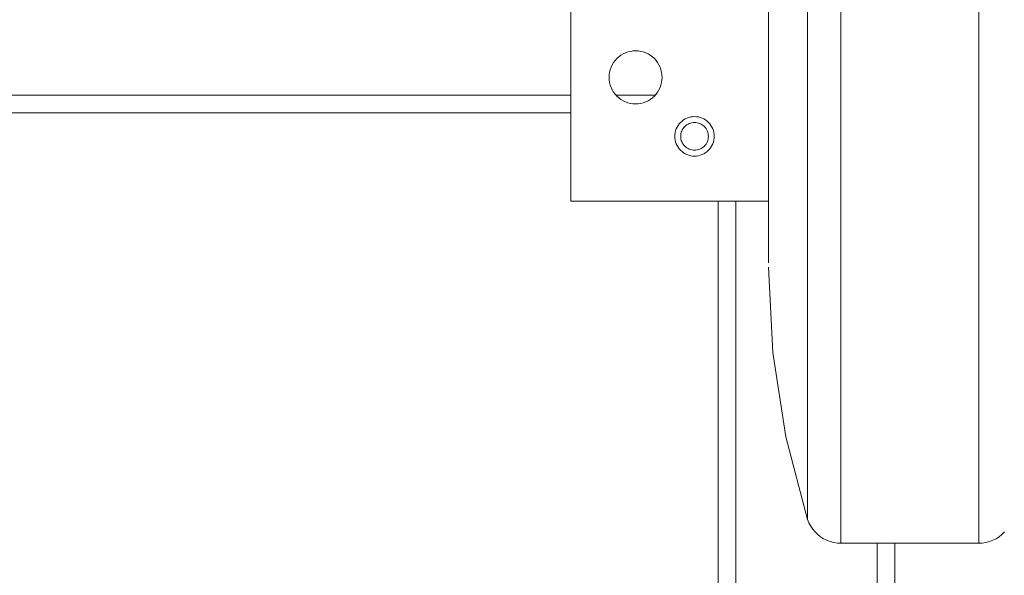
# Model space of a CAD drawing. Header units: millimetres. Extents: x -33711 to 550618, y -222428 to 596511.
# Tile 538 of 656: x 387664 to 387831, y -5149 to -5055. Entities that reach past the tile are written whole.
import ezdxf

# ---------------------------------------------------------------- set-up
doc = ezdxf.new("R2010")
doc.units = ezdxf.units.MM
doc.linetypes.add('XKITLINE00', pattern=[0])
doc.layers.add('IN_KOTY', color=4, linetype='Continuous', lineweight=13)
doc.styles.add('Koty', font='romand.shx', dxfattribs={"width": 0.8})
doc.dimstyles.new('IN_50', dxfattribs={"dimtxt": 125, "dimasz": 125, "dimexe": 75, "dimexo": 300, "dimgap": 40, "dimtad": 1, "dimdec": 0, "dimrnd": 5, "dimzin": 9, "dimdsep": 46, "dimtxsty": 'Koty', "dimblk": 'OBLIQUE', "dimcen": 40, "dimdle": 75, "dimclrd": 256, "dimclre": 256, "dimclrt": 256, "dimadec": 0, "dimazin": 0, "dimtfac": 1, "dimtdec": 0, "dimtmove": 1, "dimatfit": 3, "dimldrblk": 'ARCHTICK', "dimfxl": 350, "dimfxlon": 1, "dimtolj": 1, "dimtzin": 0, "dimlwd": -1, "dimlwe": -1, "dimarcsym": 0})

# ---------------------------------------------------------------- blocks, each defined once
blk = doc.blocks.new('_Oblique')
at = {"color": 0, "linetype": 'ByBlock', "lineweight": -2}
blk.add_line((-0.5, -0.5), (0.5, 0.5), dxfattribs=at)
blk = doc.blocks.new('*D684')
at = {"layer": 'DEFPOINTS', "color": 0, "transparency": 16777216}
for p in [(386834.49, -2770.55), (386834.49, -9055.9), (388474.98, -9055.9)]:
    blk.add_point(p, dxfattribs=at)
at = {"layer": 'IN_KOTY', "transparency": 16777216}
for p, q in [((388474.98, -2695.55), (388474.98, -9130.9)), ((388124.98, -2770.55), (388549.98, -2770.55)), ((388124.98, -9055.9), (388549.98, -9055.9))]:
    blk.add_line(p, q, dxfattribs=at)
at = {"layer": 'IN_KOTY', "transparency": 16777216, "xscale": 125, "yscale": 125, "zscale": 125}
for p, rotation in [((388474.98, -2770.55), 90), ((388474.98, -9055.9), 270)]:
    blk.add_blockref('_Oblique', p, dxfattribs=dict(at, rotation=rotation))
at = {"layer": 'IN_KOTY', "transparency": 16777216, "insert": (388372.48, -5913.22), "char_height": 125, "attachment_point": 5, "rotation": 90, "style": 'Koty'}
blk.add_mtext('\\A1;6285', dxfattribs=at)
blk = doc.blocks.new('_ArchTick')
at = {"color": 0, "linetype": 'ByBlock', "lineweight": 13, "const_width": 0.15}
blk.add_lwpolyline([(-0.5, -0.5), (0.5, 0.5)], dxfattribs=at)
blk = doc.blocks.new('*D718')
at = {"layer": 'DEFPOINTS', "color": 0, "transparency": 16777216}
for p in [(378914.49, -1219.78), (403006.01, -1219.78), (401004.48, -9205.9)]:
    blk.add_point(p, dxfattribs=at)
at = {"layer": 'IN_KOTY', "transparency": 16777216}
for p, q in [((403006.01, -9280.9), (403006.01, -1144.78)), ((402656.01, -1219.78), (403081.01, -1219.78)), ((402656.01, -9205.9), (403081.01, -9205.9))]:
    blk.add_line(p, q, dxfattribs=at)
at = {"layer": 'IN_KOTY', "transparency": 16777216, "xscale": 125, "yscale": 125, "zscale": 125}
for p, rotation in [((403006.01, -1219.78), 90), ((403006.01, -9205.9), 270)]:
    blk.add_blockref('_Oblique', p, dxfattribs=dict(at, rotation=rotation))
at = {"layer": 'IN_KOTY', "transparency": 16777216, "insert": (402903.51, -5212.84), "char_height": 125, "attachment_point": 5, "rotation": 90, "style": 'Koty'}
blk.add_mtext('\\A1;7985', dxfattribs=at)

msp = doc.modelspace()

# ---------------------------------------------------------------- linework, layer by layer
at = {"linetype": 'XKITLINE00', "lineweight": 0}
for p, q in [((387802.83192, -5143.89797), (387802.83192, -4939.89798)), ((387826.19837, -5143.89797), (387826.19837, -4939.89798)), ((387797.1752, -5139.8979), (387797.1752, -4943.89792)), ((387790.51522, -5096.32309), (387790.51522, -4986.72017)), ((387756.99499, -5085.89788), (387756.99499, -5005.89796)), ((387766.27329, -5060.74043), (387765.8737, -5060.92926)), ((387766.68909, -5060.59166), (387766.27329, -5060.74043)), ((387767.11729, -5060.48437), (387766.68909, -5060.59166)), ((387767.55408, -5060.41964), (387767.11729, -5060.48437)), ((387767.99515, -5060.39794), (387767.55408, -5060.41964)), ((387768.43623, -5060.41964), (387767.99515, -5060.39794)), ((387768.87301, -5060.48437), (387768.43623, -5060.41964)), ((387769.30168, -5060.59166), (387768.87301, -5060.48437)), ((387769.71749, -5060.74043), (387769.30168, -5060.59166)), ((387770.1166, -5060.92926), (387769.71749, -5060.74043)), ((387764.25341, -5062.3978), (387764.02644, -5062.77665)), ((387764.51662, -5062.04315), (387764.25341, -5062.3978)), ((387764.81322, -5061.71592), (387764.51662, -5062.04315)), ((387765.14033, -5061.41933), (387764.81322, -5061.71592)), ((387765.49509, -5061.15635), (387765.14033, -5061.41933)), ((387765.8737, -5060.92926), (387765.49509, -5061.15635)), ((387770.49521, -5061.15635), (387770.1166, -5060.92926)), ((387770.84998, -5061.41933), (387770.49521, -5061.15635)), ((387771.17709, -5061.71592), (387770.84998, -5061.41933)), ((387771.47368, -5062.04315), (387771.17709, -5061.71592)), ((387771.73689, -5062.3978), (387771.47368, -5062.04315)), ((387771.96387, -5062.77665), (387771.73689, -5062.3978)), ((387763.58155, -5064.02), (387763.5167, -5064.4569)), ((387763.68883, -5063.59168), (387763.58155, -5064.02)), ((387763.83761, -5063.17588), (387763.68883, -5063.59168)), ((387764.02644, -5062.77665), (387763.83761, -5063.17588)), ((387772.15269, -5063.17588), (387771.96387, -5062.77665)), ((387772.30147, -5063.59168), (387772.15269, -5063.17588)), ((387772.40876, -5064.02), (387772.30147, -5063.59168)), ((387772.47361, -5064.4569), (387772.40876, -5064.02)), ((387763.5167, -5064.4569), (387763.49524, -5064.89798)), ((387763.49524, -5064.89798), (387763.5167, -5065.33905)), ((387763.5167, -5065.33905), (387763.58155, -5065.77583)), ((387763.58155, -5065.77583), (387763.68883, -5066.20415)), ((387772.30147, -5066.20415), (387772.40876, -5065.77583)), ((387772.40876, -5065.77583), (387772.47361, -5065.33905)), ((387772.49506, -5064.89798), (387772.47361, -5064.4569)), ((387772.47361, -5065.33905), (387772.49506, -5064.89798)), ((387763.68883, -5066.20415), (387763.83761, -5066.61995)), ((387763.83761, -5066.61995), (387764.02644, -5067.01919)), ((387764.02644, -5067.01919), (387764.25341, -5067.39803)), ((387764.25341, -5067.39803), (387764.51662, -5067.75268)), ((387771.47368, -5067.75268), (387771.73689, -5067.39803)), ((387771.73689, -5067.39803), (387771.96387, -5067.01919)), ((387771.96387, -5067.01919), (387772.15269, -5066.61995)), ((387772.15269, -5066.61995), (387772.30147, -5066.20415)), ((387482.9953, -5067.89788), (387756.99499, -5067.89788)), ((387764.51662, -5067.75268), (387764.81322, -5068.07991)), ((387764.69162, -5067.89788), (387771.29868, -5067.89788)), ((387764.81322, -5068.07991), (387765.14033, -5068.3765)), ((387765.14033, -5068.3765), (387765.49509, -5068.63948)), ((387765.49509, -5068.63948), (387765.8737, -5068.86657)), ((387765.8737, -5068.86657), (387766.27329, -5069.0554)), ((387766.27329, -5069.0554), (387766.68909, -5069.20417)), ((387769.30168, -5069.20417), (387769.71749, -5069.0554)), ((387769.71749, -5069.0554), (387770.1166, -5068.86657)), ((387770.1166, -5068.86657), (387770.49521, -5068.63948)), ((387770.49521, -5068.63948), (387770.84998, -5068.3765)), ((387770.84998, -5068.3765), (387771.17709, -5068.07991)), ((387771.17709, -5068.07991), (387771.47368, -5067.75268)), ((387766.68909, -5069.20417), (387767.11729, -5069.31146)), ((387767.11729, -5069.31146), (387767.55408, -5069.37619)), ((387767.99515, -5069.39789), (387767.55408, -5069.37619)), ((387767.99515, -5069.39789), (387768.43623, -5069.37619)), ((387768.43623, -5069.37619), (387768.87301, -5069.31146)), ((387768.87301, -5069.31146), (387769.30168, -5069.20417)), ((387482.9953, -5070.8979), (387756.99499, -5070.8979)), ((387775.87012, -5072.30838), (387775.62645, -5072.52916)), ((387776.13381, -5072.11252), (387775.87012, -5072.30838)), ((387776.4161, -5071.94348), (387776.13381, -5072.11252)), ((387776.71316, -5071.80294), (387776.4161, -5071.94348)), ((387777.02263, -5071.69219), (387776.71316, -5071.80294)), ((387777.34164, -5071.61232), (387777.02263, -5071.69219)), ((387777.66684, -5071.56404), (387777.34164, -5071.61232)), ((387777.99538, -5071.54795), (387777.66684, -5071.56404)), ((387778.32344, -5071.56404), (387777.99538, -5071.54795)), ((387778.64865, -5071.61232), (387778.32344, -5071.56404)), ((387778.96765, -5071.69219), (387778.64865, -5071.61232)), ((387779.27712, -5071.80294), (387778.96765, -5071.69219)), ((387779.57419, -5071.94348), (387779.27712, -5071.80294)), ((387779.85648, -5072.11252), (387779.57419, -5071.94348)), ((387780.12017, -5072.30838), (387779.85648, -5072.11252)), ((387780.36383, -5072.52916), (387780.12017, -5072.30838)), ((387774.7896, -5073.92546), (387774.70949, -5074.24434)), ((387774.90023, -5073.61599), (387774.7896, -5073.92546)), ((387775.0409, -5073.31868), (387774.90023, -5073.61599)), ((387775.2097, -5073.03675), (387775.0409, -5073.31868)), ((387775.40568, -5072.7727), (387775.2097, -5073.03675)), ((387775.62645, -5072.52916), (387775.40568, -5072.7727)), ((387775.82386, -5073.99865), (387775.74614, -5074.21573)), ((387775.92257, -5073.79015), (387775.82386, -5073.99865)), ((387776.0413, -5073.59239), (387775.92257, -5073.79015)), ((387776.17863, -5073.40713), (387776.0413, -5073.59239)), ((387776.3336, -5073.23619), (387776.17863, -5073.40713)), ((387776.50431, -5073.08134), (387776.3336, -5073.23619)), ((387776.6898, -5072.94401), (387776.50431, -5073.08134)), ((387776.88721, -5072.82539), (387776.6898, -5072.94401)), ((387777.09606, -5072.72681), (387776.88721, -5072.82539)), ((387777.31303, -5072.64908), (387777.09606, -5072.72681)), ((387777.53666, -5072.59305), (387777.31303, -5072.64908)), ((387777.76507, -5072.5592), (387777.53666, -5072.59305)), ((387777.99538, -5072.54787), (387777.76507, -5072.5592)), ((387778.22569, -5072.5592), (387777.99538, -5072.54787)), ((387778.45362, -5072.59305), (387778.22569, -5072.5592)), ((387778.67726, -5072.64908), (387778.45362, -5072.59305)), ((387778.89469, -5072.72681), (387778.67726, -5072.64908)), ((387779.10307, -5072.82539), (387778.89469, -5072.72681)), ((387779.30096, -5072.94401), (387779.10307, -5072.82539)), ((387779.48597, -5073.08134), (387779.30096, -5072.94401)), ((387779.65668, -5073.23619), (387779.48597, -5073.08134)), ((387779.81165, -5073.40713), (387779.65668, -5073.23619)), ((387779.94898, -5073.59239), (387779.81165, -5073.40713)), ((387780.06771, -5073.79015), (387779.94898, -5073.59239)), ((387780.16642, -5073.99865), (387780.06771, -5073.79015)), ((387780.24414, -5074.21573), (387780.16642, -5073.99865)), ((387780.58461, -5072.7727), (387780.36383, -5072.52916)), ((387780.78059, -5073.03675), (387780.58461, -5072.7727)), ((387780.94939, -5073.31868), (387780.78059, -5073.03675)), ((387781.09005, -5073.61599), (387780.94939, -5073.31868)), ((387781.20116, -5073.92546), (387781.09005, -5073.61599)), ((387781.28079, -5074.24434), (387781.20116, -5073.92546)), ((387774.66133, -5074.56954), (387774.64512, -5074.89797)), ((387774.64512, -5074.89797), (387774.66133, -5075.22627)), ((387774.70949, -5074.24434), (387774.66133, -5074.56954)), ((387774.66133, -5075.22627), (387774.70949, -5075.55147)), ((387774.70949, -5075.55147), (387774.7896, -5075.87036)), ((387775.65649, -5074.66753), (387775.64505, -5074.89797)), ((387775.64505, -5074.89797), (387775.65649, -5075.12828)), ((387775.69035, -5074.43949), (387775.65649, -5074.66753)), ((387775.65649, -5075.12828), (387775.69035, -5075.35633)), ((387775.74614, -5074.21573), (387775.69035, -5074.43949)), ((387775.69035, -5075.35633), (387775.74614, -5075.58008)), ((387775.74614, -5075.58008), (387775.82386, -5075.79728)), ((387775.82386, -5075.79728), (387775.92257, -5076.00566)), ((387780.06771, -5076.00566), (387780.16642, -5075.79728)), ((387780.16642, -5075.79728), (387780.24414, -5075.58008)), ((387780.29993, -5074.43949), (387780.24414, -5074.21573)), ((387780.24414, -5075.58008), (387780.29993, -5075.35633)), ((387780.33379, -5074.66753), (387780.29993, -5074.43949)), ((387780.29993, -5075.35633), (387780.33379, -5075.12828)), ((387780.34523, -5074.89797), (387780.33379, -5074.66753)), ((387780.33379, -5075.12828), (387780.34523, -5074.89797)), ((387781.20116, -5075.87036), (387781.28079, -5075.55147)), ((387781.32895, -5074.56954), (387781.28079, -5074.24434)), ((387781.28079, -5075.55147), (387781.32895, -5075.22627)), ((387781.34516, -5074.89797), (387781.32895, -5074.56954)), ((387781.32895, -5075.22627), (387781.34516, -5074.89797)), ((387774.7896, -5075.87036), (387774.90023, -5076.17994)), ((387774.90023, -5076.17994), (387775.0409, -5076.47713)), ((387775.0409, -5076.47713), (387775.2097, -5076.75906)), ((387775.2097, -5076.75906), (387775.40568, -5077.02311)), ((387775.40568, -5077.02311), (387775.62645, -5077.26677)), ((387775.62645, -5077.26677), (387775.87012, -5077.48755)), ((387775.87012, -5077.48755), (387776.13381, -5077.68329)), ((387775.92257, -5076.00566), (387776.0413, -5076.20355)), ((387776.0413, -5076.20355), (387776.17863, -5076.3888)), ((387776.17863, -5076.3888), (387776.3336, -5076.55962)), ((387776.3336, -5076.55962), (387776.50431, -5076.71448)), ((387776.50431, -5076.71448), (387776.6898, -5076.85193)), ((387776.6898, -5076.85193), (387776.88721, -5076.97042)), ((387776.88721, -5076.97042), (387777.09606, -5077.06901)), ((387777.09606, -5077.06901), (387777.31303, -5077.14673)), ((387777.31303, -5077.14673), (387777.53666, -5077.20276)), ((387777.53666, -5077.20276), (387777.76507, -5077.23661)), ((387777.99538, -5077.24794), (387777.76507, -5077.23661)), ((387777.99538, -5077.24794), (387778.22569, -5077.23661)), ((387778.22569, -5077.23661), (387778.45362, -5077.20276)), ((387778.45362, -5077.20276), (387778.67726, -5077.14673)), ((387778.67726, -5077.14673), (387778.89469, -5077.06901)), ((387778.89469, -5077.06901), (387779.10307, -5076.97042)), ((387779.10307, -5076.97042), (387779.30096, -5076.85193)), ((387779.30096, -5076.85193), (387779.48597, -5076.71448)), ((387779.48597, -5076.71448), (387779.65668, -5076.55962)), ((387779.65668, -5076.55962), (387779.81165, -5076.3888)), ((387779.81165, -5076.3888), (387779.94898, -5076.20355)), ((387779.85648, -5077.68329), (387780.12017, -5077.48755)), ((387779.94898, -5076.20355), (387780.06771, -5076.00566)), ((387780.12017, -5077.48755), (387780.36383, -5077.26677)), ((387780.36383, -5077.26677), (387780.58461, -5077.02311)), ((387780.58461, -5077.02311), (387780.78059, -5076.75906)), ((387780.78059, -5076.75906), (387780.94939, -5076.47713)), ((387780.94939, -5076.47713), (387781.09005, -5076.17994)), ((387781.09005, -5076.17994), (387781.20116, -5075.87036)), ((387776.13381, -5077.68329), (387776.4161, -5077.85233)), ((387776.4161, -5077.85233), (387776.71316, -5077.99288)), ((387776.71316, -5077.99288), (387777.02263, -5078.10362)), ((387777.02263, -5078.10362), (387777.34164, -5078.18349)), ((387777.34164, -5078.18349), (387777.66684, -5078.23177)), ((387777.99538, -5078.24787), (387777.66684, -5078.23177)), ((387777.99538, -5078.24787), (387778.32344, -5078.23177)), ((387778.32344, -5078.23177), (387778.64865, -5078.18349)), ((387778.64865, -5078.18349), (387778.96765, -5078.10362)), ((387778.96765, -5078.10362), (387779.27712, -5077.99288)), ((387779.27712, -5077.99288), (387779.57419, -5077.85233)), ((387779.57419, -5077.85233), (387779.85648, -5077.68329)), ((387756.99499, -5085.89788), (387790.51522, -5085.89788)), ((387781.99509, -5681.8979), (387781.99509, -5085.89788)), ((387784.99535, -5681.8979), (387784.99535, -5085.89788)), ((387790.51497, -5097.07571), (387791.26026, -5111.55332)), ((387791.26026, -5111.55332), (387793.48805, -5125.87786)), ((387797.17495, -5139.89795), (387793.48805, -5125.87786)), ((387797.17495, -5139.89795), (387797.40956, -5140.46669)), ((387797.40956, -5140.46669), (387797.70138, -5141.00838)), ((387797.70138, -5141.00838), (387798.04661, -5141.51741)), ((387798.04661, -5141.51741), (387798.44239, -5141.9884)), ((387798.44239, -5141.9884), (387798.88441, -5142.41636)), ((387798.88441, -5142.41636), (387799.36793, -5142.79688)), ((387829.66235, -5142.79688), (387830.14586, -5142.41636)), ((387830.14586, -5142.41636), (387830.58789, -5141.9884)), ((387799.36793, -5142.79688), (387799.88768, -5143.1259)), ((387799.88768, -5143.1259), (387800.43843, -5143.39984)), ((387800.43843, -5143.39984), (387801.01445, -5143.61608)), ((387801.01445, -5143.61608), (387801.60954, -5143.77213)), ((387801.60954, -5143.77213), (387802.21751, -5143.86642)), ((387802.83215, -5143.8979), (387802.21751, -5143.86642)), ((387826.1986, -5143.8979), (387802.83215, -5143.8979)), ((387808.99504, -5227.23564), (387808.99504, -5143.89785)), ((387811.9953, -5221.34777), (387811.9953, -5143.89785)), ((387826.1986, -5143.8979), (387826.81277, -5143.86642)), ((387826.81277, -5143.86642), (387827.42073, -5143.77213)), ((387827.42073, -5143.77213), (387828.01583, -5143.61608)), ((387828.01583, -5143.61608), (387828.59185, -5143.39984)), ((387828.59185, -5143.39984), (387829.14259, -5143.1259)), ((387829.14259, -5143.1259), (387829.66235, -5142.79688))]:
    msp.add_line(p, q, dxfattribs=at)

# ---------------------------------------------------------------- dimensions: what is measured, and where the dimension line sits
at = {"layer": 'IN_KOTY'}
dim = msp.add_linear_dim(base=(403006.00895, -1219.78411), p1=(401004.48431, -9205.8983), p2=(378914.48522, -1219.78411), angle=90, dimstyle='IN_50', dxfattribs=at)
dim.commit()
dim.dimension.update_dxf_attribs({"geometry": '*D718', "text_midpoint": (402903.50895, -5212.8412)})
at = {"layer": 'IN_KOTY', "color": 8}
dim = msp.add_linear_dim(base=(388474.97919, -9055.8983), p1=(386834.48519, -2770.54743), p2=(386834.48519, -9055.8983), angle=90, dimstyle='IN_50', dxfattribs=at)
dim.commit()
dim.dimension.update_dxf_attribs({"geometry": '*D684', "text_midpoint": (388372.47919, -5913.22287)})

doc.saveas('drawing.dxf')
